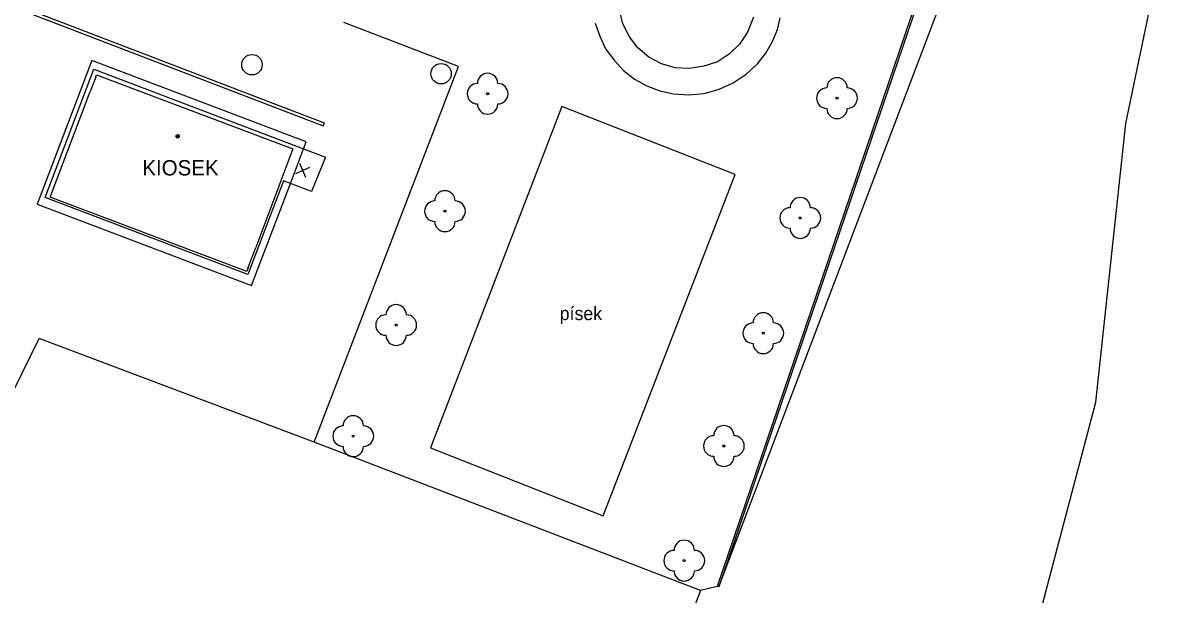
# Model space of a CAD drawing. Extents: x -596229 to -595156, y -1161237 to -1159376.
# Drawn here: x -596165 to -596108.5, y -1160193.2 to -1160165.3 of the extents above; entities that cross this region are included whole.
import ezdxf

# ---------------------------------------------------------------- set-up
doc = ezdxf.new("R2010")
doc.units = 0
for name, color, linetype in [('Level 22', 7, 'Continuous'), ('Level 27', 7, 'Continuous'), ('Level 39', 7, 'Continuous'), ('TM - budovy zdene_ betonove - VP', 7, 'Continuous'), ('TM - dolni hrana svahu', 7, 'Continuous'), ('TM - horni hrana svahu', 7, 'Continuous'), ('TM - plot drateny_ kovovy - VP', 7, 'Continuous'), ('TM - podezdivka plotu - VP', 7, 'Continuous'), ('TM - popis objektu', 7, 'Continuous'), ('TM - popis povrchu', 7, 'Continuous'), ('TM - rozhrani ploch obecne - VN', 7, 'Continuous'), ('TM - rozhrani ploch obecne - VP', 7, 'Continuous'), ('TM - vstup do budovy - zdene_ betonove', 7, 'Continuous')]:
    doc.layers.add(name, color=color, linetype=linetype)

msp = doc.modelspace()

# ---------------------------------------------------------------- linework, layer by layer
at = {"layer": 'Level 22'}
for centre in [(-596142.3, -1160168.71), (-596125.19, -1160168.93), (-596144.39, -1160174.46), (-596126.99, -1160174.79), (-596146.78, -1160180.03), (-596128.8, -1160180.43), (-596148.88, -1160185.47), (-596130.73, -1160185.95), (-596132.67, -1160191.56)]:
    msp.add_circle(centre, 0.05, dxfattribs=at)
for centre, start, end in [((-596142.3, -1160168.21), 0, 180), ((-596125.19, -1160168.43), 0, 180), ((-596142.8, -1160168.71), 90, 270), ((-596141.8, -1160168.71), 270, 90), ((-596125.69, -1160168.93), 90, 270), ((-596124.69, -1160168.93), 270, 90), ((-596142.3, -1160169.21), 180, 0), ((-596125.19, -1160169.43), 180, 0), ((-596144.39, -1160173.96), 0, 180), ((-596126.99, -1160174.29), 0, 180), ((-596144.89, -1160174.46), 90, 270), ((-596143.89, -1160174.46), 270, 90), ((-596127.49, -1160174.79), 90, 270), ((-596126.49, -1160174.79), 270, 90), ((-596144.39, -1160174.96), 180, 0), ((-596126.99, -1160175.29), 180, 0), ((-596146.78, -1160179.53), 0, 180), ((-596128.8, -1160179.93), 0, 180), ((-596147.28, -1160180.03), 90, 270), ((-596146.28, -1160180.03), 270, 90), ((-596129.3, -1160180.43), 90, 270), ((-596128.3, -1160180.43), 270, 90), ((-596146.78, -1160180.53), 180, 0), ((-596128.8, -1160180.93), 180, 0), ((-596148.88, -1160184.97), 0, 180), ((-596149.38, -1160185.47), 90, 270), ((-596148.38, -1160185.47), 270, 90), ((-596130.73, -1160185.45), 0, 180), ((-596131.23, -1160185.95), 90, 270), ((-596130.23, -1160185.95), 270, 90), ((-596148.88, -1160185.97), 180, 0), ((-596130.73, -1160186.45), 180, 0), ((-596132.67, -1160191.06), 0, 180), ((-596133.17, -1160191.56), 90, 270), ((-596132.17, -1160191.56), 270, 90), ((-596132.67, -1160192.06), 180, 0)]:
    msp.add_arc(centre, 0.5, start, end, dxfattribs=at)
at = {"layer": 'Level 27'}
for centre in [(-596153.84, -1160167.29), (-596144.58, -1160167.73)]:
    msp.add_circle(centre, 0.5, dxfattribs=at)
at = {"layer": 'Level 39'}
for p, q in [((-596151.692, -1160172.614), (-596151.008, -1160172.307)), ((-596151.197, -1160172.803), (-596151.503, -1160172.118))]:
    msp.add_line(p, q, dxfattribs=at)
for radius in [0.09, 0.0398]:
    msp.add_circle((-596157.48, -1160170.79), radius, dxfattribs=at)
at = {"layer": 'TM - budovy zdene_ betonove - VP'}
for points in [[(-596161.49, -1160167.9), (-596161.45, -1160167.79)], [(-596161.45, -1160167.79), (-596151.84, -1160171.41)], [(-596163.73, -1160173.77), (-596161.76, -1160168.6)], [(-596151.84, -1160171.41), (-596153.66, -1160176.24)], [(-596154.1, -1160177.41), (-596163.73, -1160173.77)], [(-596154.03, -1160177.22), (-596154.1, -1160177.41)]]:
    msp.add_lwpolyline(points, dxfattribs=at)
at = {"layer": 'TM - dolni hrana svahu'}
msp.add_lwpolyline([(-596133.12, -1160248.61), (-596121.69, -1160218.56), (-596112.51, -1160183.8), (-596111.05, -1160170.17), (-596107.62, -1160153.72), (-596095.68, -1160121.45), (-596087.83, -1160096.33)], dxfattribs=at)
at = {"layer": 'TM - horni hrana svahu'}
msp.add_lwpolyline([(-596130.97, -1160192.85), (-596101.5, -1160115.29)], dxfattribs=at)
at = {"layer": 'TM - plot drateny_ kovovy - VP'}
for points in [[(-596101.16, -1160105.12), (-596110.73, -1160133.11), (-596131.06, -1160192.82)], [(-596150.8, -1160185.77), (-596164.27, -1160180.69)], [(-596131.88, -1160193.02), (-596141.82, -1160189.21), (-596150.8, -1160185.77)], [(-596131.88, -1160193.02), (-596139.66, -1160213.46), (-596147.63, -1160234.44), (-596152.96, -1160248.11)], [(-596131.06, -1160192.82), (-596131.88, -1160193.02)]]:
    msp.add_lwpolyline(points, dxfattribs=at)
at = {"layer": 'TM - podezdivka plotu - VP'}
for points in [[(-596101.06, -1160105.15), (-596110.63, -1160133.14), (-596130.97, -1160192.85)], [(-596130.97, -1160192.85), (-596131.06, -1160192.82)]]:
    msp.add_lwpolyline(points, dxfattribs=at)
at = {"layer": 'TM - rozhrani ploch obecne - VN'}
for points in [[(-596135.68, -1160165.29), (-596135.85, -1160164.61)], [(-596137.03, -1160165.25), (-596136.81, -1160165.9), (-596136.52, -1160166.52), (-596136.11, -1160167.07), (-596135.64, -1160167.57), (-596135.1, -1160167.99), (-596134.5, -1160168.33), (-596133.86, -1160168.57), (-596133.19, -1160168.72), (-596132.44, -1160168.76), (-596131.69, -1160168.7), (-596130.96, -1160168.49), (-596130.27, -1160168.18), (-596129.64, -1160167.76), (-596129.09, -1160167.24), (-596128.68, -1160166.72), (-596128.35, -1160166.15), (-596128.11, -1160165.56), (-596127.97, -1160165)], [(-596135.36, -1160165.92), (-596135.68, -1160165.29)], [(-596129.28, -1160164.97), (-596129.57, -1160165.7)], [(-596129.57, -1160165.7), (-596129.96, -1160166.28)], [(-596134.94, -1160166.47), (-596135.36, -1160165.92)], [(-596129.96, -1160166.28), (-596130.46, -1160166.76)], [(-596134.4, -1160166.92), (-596134.94, -1160166.47)], [(-596133.78, -1160167.24), (-596134.4, -1160166.92)], [(-596130.46, -1160166.76), (-596131.05, -1160167.15)], [(-596133.11, -1160167.44), (-596133.78, -1160167.24)], [(-596132.41, -1160167.47), (-596133.11, -1160167.44)], [(-596131.71, -1160167.37), (-596132.41, -1160167.47)], [(-596131.05, -1160167.15), (-596131.71, -1160167.37)]]:
    msp.add_lwpolyline(points, dxfattribs=at)
at = {"layer": 'TM - rozhrani ploch obecne - VP'}
for points in [[(-596199.95, -1160151.1), (-596190.03, -1160154.91), (-596150.31, -1160170.14)], [(-596200.01, -1160151.24), (-596190.09, -1160155.05), (-596150.36, -1160170.28)], [(-596143.73, -1160167.38), (-596149.34, -1160165.22)], [(-596161.69, -1160167.08), (-596164.36, -1160174.12)], [(-596163.97, -1160173.79), (-596161.58, -1160167.51)], [(-596151.18, -1160171.07), (-596161.69, -1160167.08)], [(-596161.58, -1160167.51), (-596151.31, -1160171.41)], [(-596150.8, -1160185.77), (-596143.73, -1160167.38)], [(-596138.67, -1160169.33), (-596145.1, -1160186.04)], [(-596130.18, -1160172.67), (-596138.67, -1160169.33)], [(-596150.31, -1160170.14), (-596150.36, -1160170.28)], [(-596151.95, -1160173.1), (-596151.31, -1160171.41)], [(-596151.31, -1160171.41), (-596151.18, -1160171.07)], [(-596151.31, -1160171.41), (-596150.24, -1160171.82)], [(-596150.24, -1160171.82), (-596150.93, -1160173.49)], [(-596152.3, -1160172.97), (-596154.04, -1160177.55)], [(-596153.86, -1160178.1), (-596151.95, -1160173.1)], [(-596151.95, -1160173.1), (-596152.3, -1160172.97)], [(-596150.93, -1160173.49), (-596151.95, -1160173.1)], [(-596136.65, -1160189.36), (-596130.18, -1160172.67)], [(-596154.04, -1160177.55), (-596163.97, -1160173.79)], [(-596164.36, -1160174.12), (-596153.86, -1160178.1)], [(-596166.76, -1160185.74), (-596164.27, -1160180.69)], [(-596145.1, -1160186.04), (-596136.65, -1160189.36)]]:
    msp.add_lwpolyline(points, dxfattribs=at)
at = {"layer": 'TM - vstup do budovy - zdene_ betonove'}
for points in [[(-596161.49, -1160167.9), (-596161.76, -1160168.6)], [(-596154.03, -1160177.22), (-596153.66, -1160176.24)]]:
    msp.add_lwpolyline(points, dxfattribs=at)

# ---------------------------------------------------------------- texts
at = {"layer": 'TM - popis objektu'}
msp.add_text('KIOSEK', height=0.75, dxfattribs=at).set_placement((-596159.21, -1160172.71))
at = {"layer": 'TM - popis povrchu'}
msp.add_text('písek', height=0.65, dxfattribs=at).set_placement((-596138.77, -1160179.79))

doc.saveas('drawing.dxf')
